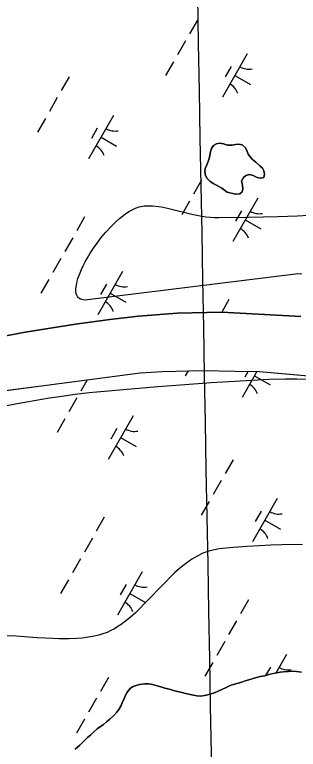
# Model space of a CAD drawing. Extents: x 3930721 to 3950824, y 220441 to 242861.
# Drawn here: x 3945872 to 3946156, y 230839 to 231574 of the extents above; entities that cross this region are included whole.
import ezdxf

# ---------------------------------------------------------------- set-up
doc = ezdxf.new("R2010")
doc.units = 0
for name, color, linetype in [('V-GRID-MAJR', 7, 'Continuous'), ('V-SITE-VEGE', 7, 'Continuous'), ('V-TOPO-SHOR', 7, 'Continuous'), ('V-WETL-SWMP', 7, 'Continuous')]:
    doc.layers.add(name, color=color, linetype=linetype)

msp = doc.modelspace()

# ---------------------------------------------------------------- linework, layer by layer
at = {"layer": 'V-GRID-MAJR'}
msp.add_spline([(3946094.66, 229416.34), (3946078.33, 230314.51), (3945968.14, 236374.43), (3945944.62, 237667.83)], degree=3, dxfattribs=at)
at = {"layer": 'V-SITE-VEGE'}
for p, q in [((3945986.24, 231377.31), (3945989.56, 231379.2)), ((3945989.56, 231379.2), (3945992.95, 231380.8)), ((3945992.95, 231380.8), (3945996.38, 231382.05)), ((3945996.38, 231382.05), (3945999.85, 231382.88)), ((3945999.85, 231382.88), (3946001.57, 231383.11)), ((3946001.57, 231383.11), (3946003.29, 231383.21)), ((3946003.29, 231383.21), (3946006.52, 231383.18)), ((3946006.52, 231383.18), (3946009.75, 231383.01)), ((3946009.75, 231383.01), (3946016.2, 231382.31)), ((3946016.2, 231382.31), (3946020.5, 231381.61)), ((3946020.5, 231381.61), (3946026.24, 231380.46)), ((3946026.24, 231380.46), (3946049.23, 231374.82)), ((3945976.81, 231370.38), (3945979.85, 231372.85)), ((3945979.85, 231372.85), (3945983, 231375.17)), ((3945983, 231375.17), (3945986.24, 231377.31)), ((3946049.23, 231374.82), (3946055.83, 231373.37)), ((3946055.83, 231373.37), (3946063.38, 231372.08)), ((3946063.38, 231372.08), (3946067.42, 231371.6)), ((3946067.42, 231371.6), (3946071.74, 231371.28)), ((3946071.74, 231371.28), (3946076.35, 231371.22)), ((3946076.35, 231371.22), (3946105.75, 231371.65)), ((3946105.75, 231371.65), (3946135.19, 231372.31)), ((3946135.19, 231372.31), (3946154.79, 231373.13)), ((3946154.79, 231373.13), (3946165.98, 231373.82)), ((3945968.35, 231362.43), (3945973.87, 231367.8)), ((3945973.87, 231367.8), (3945976.81, 231370.38)), ((3945958.61, 231351.28), (3945963.23, 231356.84)), ((3945963.23, 231356.84), (3945968.35, 231362.43)), ((3945954.49, 231345.86), (3945958.61, 231351.28)), ((3945950.84, 231340.68), (3945954.49, 231345.86)), ((3945944.88, 231331.17), (3945947.65, 231335.77)), ((3945947.65, 231335.77), (3945950.84, 231340.68)), ((3945940.48, 231322.94), (3945942.5, 231326.89)), ((3945942.5, 231326.89), (3945944.88, 231331.17)), ((3945938.77, 231319.31), (3945940.48, 231322.94)), ((3945935.29, 231310.27), (3945937.36, 231316)), ((3945937.36, 231316), (3945938.77, 231319.31)), ((3946153.07, 231314.68), (3945944.84, 231288.99)), ((3946155.15, 231314.87), (3946153.07, 231314.68)), ((3946159.14, 231314.86), (3946155.15, 231314.87)), ((3945933.65, 231303.62), (3945934.57, 231307.82)), ((3945934.57, 231307.82), (3945935.29, 231310.27)), ((3945933.27, 231300.27), (3945933.65, 231303.62)), ((3945933.29, 231297.52), (3945933.27, 231300.27)), ((3945933.62, 231295.39), (3945933.29, 231297.52)), ((3945934.14, 231293.73), (3945933.62, 231295.39)), ((3945934.8, 231292.46), (3945934.14, 231293.73)), ((3945935.52, 231291.49), (3945934.8, 231292.46)), ((3945936.27, 231290.76), (3945935.52, 231291.49)), ((3945937.86, 231289.75), (3945936.27, 231290.76)), ((3945939.28, 231289.23), (3945937.86, 231289.75)), ((3945940.49, 231288.98), (3945939.28, 231289.23)), ((3945942.53, 231288.83), (3945940.49, 231288.98)), ((3945944.84, 231288.99), (3945942.53, 231288.83)), ((3946109.28, 231208.77), (3946126.11, 231209.52)), ((3946126.11, 231209.52), (3946142.93, 231209.9)), ((3946142.93, 231209.9), (3946154.14, 231209.95)), ((3946154.14, 231209.95), (3946169.07, 231209.76)), ((3945980.74, 231199.42), (3946015.09, 231202.33)), ((3946015.09, 231202.33), (3946038, 231204.11)), ((3946038, 231204.11), (3946068.56, 231206.26)), ((3946068.56, 231206.26), (3946109.28, 231208.77)), ((3945919.24, 231192.83), (3945932.39, 231194.61)), ((3945932.39, 231194.61), (3945946.43, 231196.19)), ((3945946.43, 231196.19), (3945980.74, 231199.42)), ((3945883.86, 231186.99), (3945906.93, 231190.93)), ((3945906.93, 231190.93), (3945919.24, 231192.83)), ((3945843.53, 231179.65), (3945883.86, 231186.99)), ((3946090.83, 231041.25), (3946076.71, 231039.86)), ((3946104.11, 231042.29), (3946090.83, 231041.25)), ((3946116.58, 231043.06), (3946104.11, 231042.29)), ((3946128.29, 231043.59), (3946116.58, 231043.06)), ((3946139.29, 231043.94), (3946128.29, 231043.59)), ((3946159.94, 231044.25), (3946139.29, 231043.94)), ((3946055.12, 231033.04), (3946052.27, 231031.45)), ((3946060.24, 231035.48), (3946055.12, 231033.04)), ((3946064.2, 231037.01), (3946060.24, 231035.48)), ((3946067.23, 231037.98), (3946064.2, 231037.01)), ((3946071.9, 231039.12), (3946067.23, 231037.98)), ((3946076.71, 231039.86), (3946071.9, 231039.12)), ((3946045.47, 231027.04), (3946041.44, 231024.03)), ((3946049.06, 231029.48), (3946045.47, 231027.04)), ((3946052.27, 231031.45), (3946049.06, 231029.48)), ((3946036.94, 231020.33), (3946031.9, 231015.81)), ((3946041.44, 231024.03), (3946036.94, 231020.33)), ((3946031.9, 231015.81), (3945992.94, 230976.05)), ((3945992.94, 230976.05), (3945987.56, 230971.26)), ((3945987.56, 230971.26), (3945981.66, 230966.55)), ((3945971.83, 230960.08), (3945968.21, 230958.16)), ((3945975.28, 230962.14), (3945971.83, 230960.08)), ((3945978.55, 230964.3), (3945975.28, 230962.14)), ((3945981.66, 230966.55), (3945978.55, 230964.3)), ((3945873.38, 230952.46), (3945861.33, 230952.98)), ((3945894.5, 230951.04), (3945873.38, 230952.46)), ((3945949.88, 230952.25), (3945943.68, 230951.24)), ((3945956.01, 230953.61), (3945949.88, 230952.25)), ((3945960.31, 230954.88), (3945956.01, 230953.61)), ((3945964.37, 230956.42), (3945960.31, 230954.88)), ((3945968.21, 230958.16), (3945964.37, 230956.42)), ((3945910.27, 230950.13), (3945894.5, 230951.04)), ((3945916.14, 230949.94), (3945910.27, 230950.13)), ((3945926.33, 230949.93), (3945916.14, 230949.94)), ((3945933.89, 230950.26), (3945926.33, 230949.93)), ((3945939.5, 230950.73), (3945933.89, 230950.26)), ((3945943.68, 230951.24), (3945939.5, 230950.73))]:
    msp.add_line(p, q, dxfattribs=at)
at = {"layer": 'V-TOPO-SHOR'}
for points in [[(3946084.72, 231396.68), (3946081.75, 231398.78), (3946079.12, 231400.72), (3946076.31, 231402.49), (3946073.19, 231404.09), (3946070.39, 231405.54), (3946067.1, 231407.8), (3946064.45, 231410.39), (3946062.95, 231413.48), (3946062.26, 231416.92), (3946062.71, 231420.36), (3946064.31, 231424.14), (3946065.59, 231427.43), (3946066.7, 231430.38), (3946067.33, 231433.34), (3946067.94, 231437.11), (3946068.73, 231440.39), (3946070.83, 231443.36), (3946073.92, 231445.19), (3946077.02, 231445.88), (3946080.96, 231445.1), (3946084.9, 231443.66), (3946089.48, 231443.87), (3946092.91, 231444.56), (3946096.35, 231444.6), (3946099.63, 231443.98), (3946102.6, 231441.55), (3946104.11, 231438.46), (3946105.45, 231434.87), (3946107.45, 231432.11), (3946109.76, 231429.51), (3946113.23, 231426.6), (3946117.36, 231423.04), (3946120, 231420.77), (3946121.34, 231418), (3946122.03, 231414.57), (3946121.24, 231411.46), (3946118.14, 231410.77), (3946114.53, 231411.55), (3946110.58, 231413.31), (3946106.81, 231414.26), (3946103.21, 231413.4), (3946100.78, 231411.41), (3946099.02, 231407.8), (3946100.04, 231403.88), (3946100.4, 231399.95), (3946099.62, 231397), (3946097.18, 231395.17), (3946092.93, 231394.64), (3946084.72, 231396.68)], [(3945808.42, 231242.63), (3945882.39, 231256.66), (3945932.65, 231264.63), (3945967.1, 231269.4), (3945995.96, 231272.73), (3946034.39, 231275.68), (3946079.12, 231276.83), (3946158.18, 231272.5)], [(3945653.59, 231186.62), (3945681.82, 231182.95), (3945713.99, 231181.88), (3945757.31, 231183.71), (3945815.01, 231191.99), (3945903.67, 231203.6), (3945997.68, 231215.97), (3946019.57, 231217.36), (3946060.34, 231218.24), (3946092.73, 231217.63), (3946116.97, 231217.41), (3946177.6, 231211.97), (3946297.23, 231202.46), (3946352.05, 231196.72), (3946374.23, 231192.76), (3946398.06, 231186.24), (3946437.6, 231170.56), (3946487.71, 231145.44), (3946536.47, 231116.11), (3946558.3, 231100.95), (3946566.84, 231094.1)], [(3945932.33, 230839.45), (3945937.03, 230843.75), (3945941.08, 230847.72), (3945944.81, 230851.36), (3945947.73, 230853.68), (3945951.3, 230856.99), (3945954.54, 230859.8), (3945957.96, 230862.13), (3945960.72, 230864.29), (3945963.81, 230866.77), (3945967.05, 230869.59), (3945971.1, 230873.4), (3945974.18, 230876.54), (3945976.12, 230879.34), (3945978.37, 230883.29), (3945979.49, 230886.41), (3945981.09, 230889.37), (3945982.53, 230892.83), (3945984.14, 230895.79), (3945985.75, 230898.43), (3945987.85, 230900.57), (3945990.46, 230902.4), (3945993.56, 230903.25), (3945996.82, 230904.43), (3946002.21, 230904.97), (3946005.81, 230905.01), (3946009.75, 230904.4), (3946014.51, 230902.97), (3946018.12, 230902.02), (3946022.23, 230900.76), (3946026.98, 230899.5), (3946030.93, 230898.39), (3946034.87, 230897.28), (3946039.13, 230896.18), (3946042.74, 230895.24), (3946046.35, 230894.62), (3946050.45, 230893.51), (3946054.23, 230892.9), (3946058.16, 230892.45), (3946061.75, 230893.14), (3946065.34, 230893.99), (3946068.45, 230895), (3946072.69, 230896.36), (3946075.62, 230897.7), (3946079.21, 230899.21), (3946083.44, 230901.38), (3946087.51, 230903.22), (3946091.75, 230904.57), (3946095.51, 230905.59), (3946099.26, 230906.77), (3946102.53, 230907.79), (3946106.28, 230908.81), (3946110.69, 230910.17), (3946113.79, 230911.18), (3946117.7, 230912.2), (3946122.12, 230913.06), (3946126.36, 230914.25), (3946130.28, 230915.11), (3946134.2, 230915.97), (3946137.46, 230916.66), (3946140.9, 230917.02), (3946145.81, 230917.4), (3946148.92, 230917.59), (3946153.83, 230917.15), (3946159.07, 230916.71)]]:
    msp.add_lwpolyline(points, dxfattribs=at)
at = {"layer": 'V-WETL-SWMP'}
for p, q in [((3946054.75, 231568.88), (3946046.8, 231554.99)), ((3946042.83, 231548.05), (3946034.87, 231534.17)), ((3946104.65, 231535.2), (3946079.8, 231491.82)), ((3946030.9, 231527.23), (3946022.95, 231513.34)), ((3946088.51, 231522.55), (3946082.55, 231512.14)), ((3945926.52, 231512.15), (3945918.57, 231498.27)), ((3946092.23, 231513.51), (3946107.85, 231504.56)), ((3945914.59, 231491.33), (3945906.64, 231477.44)), ((3945902.66, 231470.5), (3945894.71, 231456.62)), ((3945970.78, 231473.31), (3945945.94, 231429.92)), ((3945954.65, 231460.66), (3945948.68, 231450.25)), ((3945958.36, 231451.62), (3945973.98, 231442.67)), ((3946073.92, 231445.19), (3946070.83, 231443.36)), ((3946077.02, 231445.88), (3946073.92, 231445.19)), ((3946080.96, 231445.1), (3946077.02, 231445.88)), ((3946084.9, 231443.66), (3946080.96, 231445.1)), ((3946092.91, 231444.56), (3946089.48, 231443.87)), ((3946096.35, 231444.6), (3946092.91, 231444.56)), ((3946099.63, 231443.98), (3946096.35, 231444.6)), ((3946067.94, 231437.11), (3946067.33, 231433.34)), ((3946068.73, 231440.39), (3946067.94, 231437.11)), ((3946070.83, 231443.36), (3946068.73, 231440.39)), ((3946089.48, 231443.87), (3946084.9, 231443.66)), ((3946102.6, 231441.55), (3946099.63, 231443.98)), ((3946104.11, 231438.46), (3946102.6, 231441.55)), ((3946105.45, 231434.87), (3946104.11, 231438.46)), ((3946066.7, 231430.38), (3946065.59, 231427.43)), ((3946067.33, 231433.34), (3946066.7, 231430.38)), ((3946107.44, 231432.11), (3946105.45, 231434.87)), ((3946109.76, 231429.51), (3946107.44, 231432.11)), ((3946064.31, 231424.14), (3946062.71, 231420.36)), ((3946065.59, 231427.43), (3946064.31, 231424.14)), ((3946113.23, 231426.6), (3946109.76, 231429.51)), ((3946117.36, 231423.04), (3946113.23, 231426.6)), ((3946120, 231420.77), (3946117.36, 231423.04)), ((3946062.71, 231420.36), (3946062.26, 231416.92)), ((3946062.26, 231416.92), (3946062.95, 231413.49)), ((3946121.34, 231418.01), (3946120, 231420.77)), ((3946122.03, 231414.57), (3946121.34, 231418.01)), ((3946058.93, 231408.66), (3946050.98, 231394.78)), ((3946062.95, 231413.49), (3946064.45, 231410.39)), ((3946064.45, 231410.39), (3946067.1, 231407.8)), ((3946067.1, 231407.8), (3946070.39, 231405.54)), ((3946099.02, 231407.79), (3946100.78, 231411.41)), ((3946100.04, 231403.88), (3946099.02, 231407.79)), ((3946100.78, 231411.41), (3946103.21, 231413.4)), ((3946103.21, 231413.4), (3946106.81, 231414.26)), ((3946106.81, 231414.26), (3946110.58, 231413.31)), ((3946110.58, 231413.31), (3946114.53, 231411.55)), ((3946114.53, 231411.55), (3946118.14, 231410.77)), ((3946118.14, 231410.77), (3946121.24, 231411.46)), ((3946121.24, 231411.46), (3946122.03, 231414.57)), ((3946070.39, 231405.54), (3946073.19, 231404.1)), ((3946073.19, 231404.1), (3946076.31, 231402.49)), ((3946076.31, 231402.49), (3946079.12, 231400.72)), ((3946079.12, 231400.72), (3946081.75, 231398.78)), ((3946100.4, 231399.95), (3946100.04, 231403.88)), ((3946081.75, 231398.78), (3946084.72, 231396.68)), ((3946084.72, 231396.68), (3946092.93, 231394.64)), ((3946092.93, 231394.64), (3946097.18, 231395.17)), ((3946097.18, 231395.17), (3946099.62, 231397)), ((3946099.62, 231397), (3946100.4, 231399.95)), ((3946047, 231387.83), (3946039.05, 231373.95)), ((3946115.13, 231390.65), (3946090.28, 231347.26)), ((3945941.96, 231371.94), (3945934.01, 231358.05)), ((3946098.99, 231377.99), (3946093.02, 231367.58)), ((3946102.7, 231368.95), (3946118.32, 231360.01)), ((3945930.03, 231351.11), (3945922.08, 231337.22)), ((3945918.11, 231330.28), (3945910.15, 231316.4)), ((3945979.93, 231317.44), (3945955.08, 231274.05)), ((3945906.18, 231309.46), (3945898.23, 231295.57)), ((3945963.79, 231304.78), (3945957.83, 231294.37)), ((3945967.51, 231295.74), (3945983.13, 231286.8)), ((3946086.3, 231289.27), (3946079.18, 231276.83)), ((3946034.39, 231275.68), (3945995.96, 231272.73)), ((3946079.13, 231276.83), (3946034.39, 231275.68)), ((3946158.18, 231272.51), (3946079.13, 231276.83)), ((3945967.1, 231269.4), (3945932.65, 231264.63)), ((3945995.96, 231272.73), (3945967.1, 231269.4)), ((3945932.65, 231264.63), (3945882.39, 231256.66)), ((3945882.39, 231256.66), (3945808.42, 231242.63)), ((3945997.68, 231215.97), (3946019.57, 231217.36)), ((3946019.57, 231217.36), (3946060.34, 231218.24)), ((3946045.44, 231217.92), (3946042.57, 231212.91)), ((3946060.34, 231218.24), (3946092.73, 231217.63)), ((3946092.73, 231217.63), (3946116.97, 231217.41)), ((3946114.35, 231217.44), (3946099.43, 231191.38)), ((3946105.5, 231217.52), (3946102.17, 231211.7)), ((3946116.97, 231217.41), (3946177.6, 231211.97)), ((3945903.67, 231203.6), (3945997.68, 231215.97)), ((3946111.85, 231213.08), (3946127.47, 231204.13)), ((3945815.01, 231191.99), (3945903.67, 231203.6)), ((3945944.57, 231208.98), (3945938.19, 231197.83)), ((3945934.21, 231190.89), (3945926.26, 231177.01)), ((3945990.41, 231172.88), (3945965.56, 231129.49)), ((3945922.28, 231170.07), (3945914.33, 231156.18)), ((3945974.27, 231160.23), (3945968.31, 231149.81)), ((3945977.98, 231151.18), (3945993.6, 231142.24)), ((3946090.48, 231129.05), (3946082.53, 231115.17)), ((3946078.55, 231108.23), (3946070.6, 231094.34)), ((3946066.63, 231087.4), (3946058.67, 231073.52)), ((3946134.75, 231090.21), (3946109.9, 231046.82)), ((3946118.61, 231077.56), (3946112.65, 231067.15)), ((3945961.58, 231071.5), (3945953.63, 231057.62)), ((3946122.32, 231068.52), (3946137.94, 231059.57)), ((3945949.66, 231050.67), (3945941.7, 231036.79)), ((3945937.73, 231029.85), (3945929.78, 231015.96)), ((3945999.56, 231017), (3945974.71, 230973.61)), ((3945925.8, 231009.02), (3945917.85, 230995.14)), ((3945983.42, 231004.35), (3945977.45, 230993.93)), ((3945987.13, 230995.31), (3946002.75, 230986.36)), ((3946105.93, 230988.83), (3946097.97, 230974.95)), ((3946094, 230968.01), (3946086.05, 230954.12)), ((3946082.07, 230947.18), (3946074.12, 230933.3)), ((3946143.9, 230934.33), (3946133.26, 230915.76)), ((3946070.14, 230926.36), (3946062.19, 230912.47)), ((3946127.76, 230921.68), (3946122.96, 230913.3)), ((3946134.2, 230915.97), (3946126.36, 230914.25)), ((3946137.46, 230916.66), (3946134.2, 230915.97)), ((3946140.9, 230917.02), (3946137.46, 230916.66)), ((3946145.81, 230917.4), (3946140.9, 230917.02)), ((3946148.91, 230917.59), (3946145.81, 230917.4)), ((3946153.83, 230917.15), (3946148.91, 230917.59)), ((3946159.07, 230916.71), (3946153.83, 230917.15)), ((3945965.76, 230911.28), (3945957.81, 230897.4)), ((3946106.28, 230908.81), (3946102.52, 230907.79)), ((3946110.69, 230910.17), (3946106.28, 230908.81)), ((3946113.79, 230911.18), (3946110.69, 230910.17)), ((3946117.7, 230912.2), (3946113.79, 230911.18)), ((3946122.12, 230913.06), (3946117.7, 230912.2)), ((3946126.36, 230914.25), (3946122.12, 230913.06)), ((3945987.85, 230900.57), (3945985.75, 230898.42)), ((3945990.45, 230902.4), (3945987.85, 230900.57)), ((3945993.56, 230903.25), (3945990.45, 230902.4)), ((3945996.82, 230904.43), (3945993.56, 230903.25)), ((3946002.21, 230904.97), (3945996.82, 230904.43)), ((3946005.81, 230905.01), (3946002.21, 230904.97)), ((3946009.75, 230904.4), (3946005.81, 230905.01)), ((3946014.51, 230902.97), (3946009.75, 230904.4)), ((3946018.12, 230902.02), (3946014.51, 230902.97)), ((3946022.23, 230900.76), (3946018.12, 230902.02)), ((3946026.99, 230899.5), (3946022.23, 230900.76)), ((3946083.44, 230901.38), (3946079.21, 230899.21)), ((3946087.51, 230903.22), (3946083.44, 230901.38)), ((3946091.75, 230904.57), (3946087.51, 230903.22)), ((3946095.51, 230905.59), (3946091.75, 230904.57)), ((3946099.26, 230906.77), (3946095.51, 230905.59)), ((3946102.52, 230907.79), (3946099.26, 230906.77)), ((3945984.14, 230895.79), (3945982.53, 230892.83)), ((3945985.75, 230898.42), (3945984.14, 230895.79)), ((3946030.93, 230898.39), (3946026.99, 230899.5)), ((3946034.87, 230897.28), (3946030.93, 230898.39)), ((3946039.13, 230896.18), (3946034.87, 230897.28)), ((3946042.74, 230895.24), (3946039.13, 230896.18)), ((3946046.35, 230894.62), (3946042.74, 230895.24)), ((3946050.45, 230893.51), (3946046.35, 230894.62)), ((3946054.23, 230892.9), (3946050.45, 230893.51)), ((3946065.34, 230893.99), (3946061.75, 230893.14)), ((3946068.44, 230895), (3946065.34, 230893.99)), ((3946072.69, 230896.36), (3946068.44, 230895)), ((3946075.62, 230897.7), (3946072.69, 230896.36)), ((3946079.21, 230899.21), (3946075.62, 230897.7)), ((3945953.84, 230890.46), (3945945.88, 230876.57)), ((3945979.48, 230886.41), (3945978.37, 230883.29)), ((3945981.09, 230889.37), (3945979.48, 230886.41)), ((3945982.53, 230892.83), (3945981.09, 230889.37)), ((3946058.16, 230892.45), (3946054.23, 230892.9)), ((3946061.75, 230893.14), (3946058.16, 230892.45)), ((3945976.12, 230879.34), (3945974.18, 230876.54)), ((3945978.37, 230883.29), (3945976.12, 230879.34)), ((3945971.1, 230873.4), (3945967.05, 230869.59)), ((3945974.18, 230876.54), (3945971.1, 230873.4)), ((3945941.91, 230869.63), (3945933.96, 230855.75)), ((3945960.72, 230864.29), (3945957.96, 230862.13)), ((3945963.81, 230866.77), (3945960.72, 230864.29)), ((3945967.05, 230869.59), (3945963.81, 230866.77)), ((3945951.3, 230856.99), (3945947.73, 230853.68)), ((3945954.55, 230859.8), (3945951.3, 230856.99)), ((3945957.96, 230862.13), (3945954.55, 230859.8)), ((3945944.81, 230851.36), (3945941.08, 230847.72)), ((3945947.73, 230853.68), (3945944.81, 230851.36)), ((3945937.03, 230843.75), (3945932.33, 230839.45)), ((3945941.08, 230847.72), (3945937.03, 230843.75))]:
    msp.add_line(p, q, dxfattribs=at)
for centre, start, end in [((3946106.16, 231537.36), 239.42788, 280.97154), ((3946078.71, 231489.42), 19.42788, 60.97154), ((3945972.29, 231475.47), 239.42788, 280.97154), ((3945944.84, 231427.53), 19.42788, 60.97154), ((3946116.63, 231392.8), 239.42788, 280.97154), ((3946089.18, 231344.87), 19.42788, 60.97154), ((3945981.44, 231319.59), 239.42788, 280.97154), ((3945953.99, 231271.65), 19.42788, 60.97154), ((3946098.33, 231188.99), 19.42788, 60.97154), ((3945991.92, 231175.04), 239.42788, 280.97154), ((3945964.46, 231127.1), 19.42788, 60.97154), ((3946136.26, 231092.37), 239.42788, 280.97154), ((3946108.8, 231044.43), 19.42788, 60.97154), ((3946001.06, 231019.16), 239.42788, 280.97154), ((3945973.61, 230971.22), 19.42788, 60.97154), ((3946145.41, 230936.49), 239.42788, 280.97154)]:
    msp.add_arc(centre, 17.62, start, end, dxfattribs=at)

doc.saveas('drawing.dxf')
